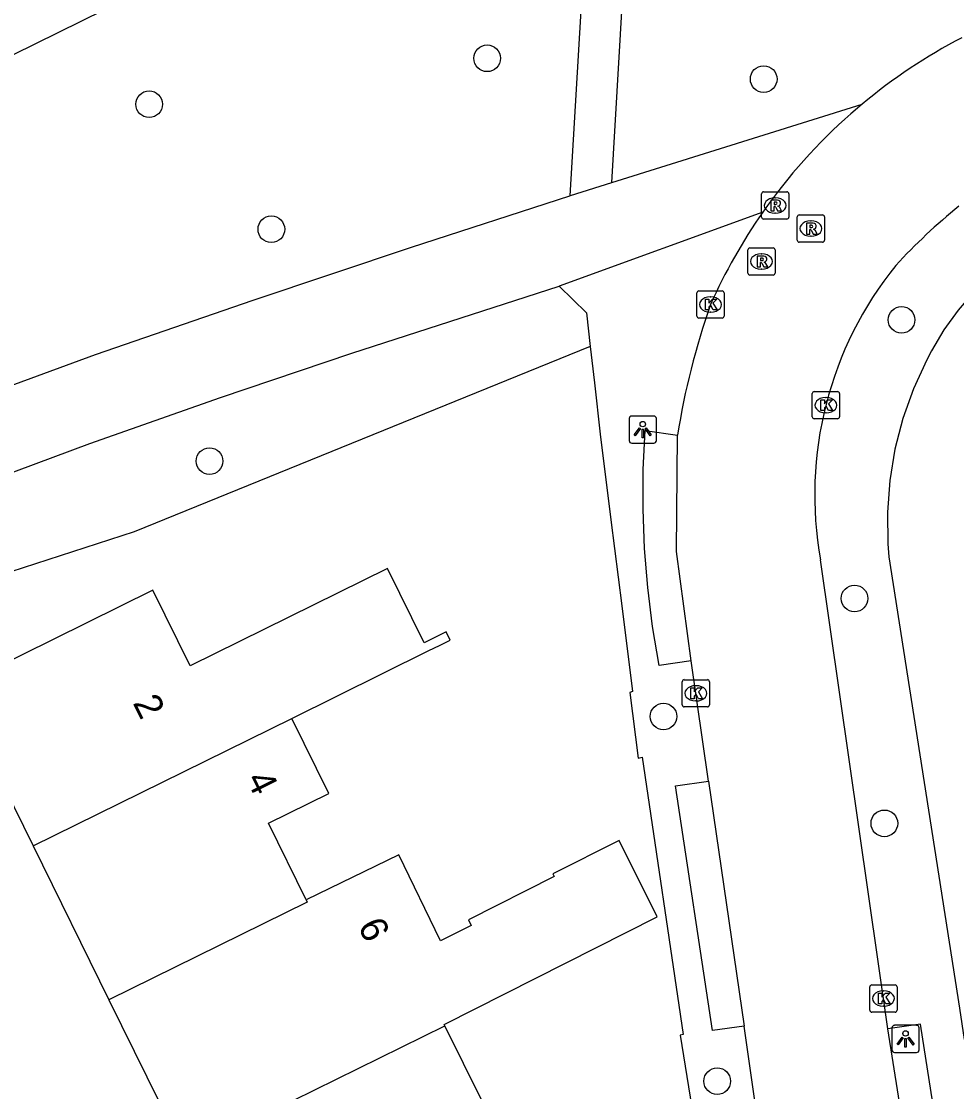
# Model space of a CAD drawing. Extents: x 157793 to 159380, y 380882 to 382313.
# Drawn here: x 158332.75 to 158367.07, y 381635.41 to 381674.68 of the extents above; entities that cross this region are included whole.
import ezdxf

# ---------------------------------------------------------------- set-up
doc = ezdxf.new("R2010")
doc.units = 0
for name, color, linetype in [('IMGEO_Boom', 7, 'Continuous'), ('IMGEO_Groenvoorziening', 7, 'Continuous'), ('IMGEO_Kolk', 7, 'Continuous'), ('IMGEO_Lichtpunt', 7, 'Continuous'), ('IMGEO_Pand', 7, 'Continuous'), ('IMGEO_Pand_nummerreeks', 7, 'Continuous'), ('IMGEO_Rijbaan_lokaal_open', 7, 'Continuous'), ('IMGEO_Rioolput', 7, 'Continuous'), ('IMGEO_Voetpad_halfverhard', 7, 'Continuous'), ('IMGEO_Voetpad_open', 7, 'Continuous')]:
    doc.layers.add(name, color=color, linetype=linetype)

msp = doc.modelspace()

# ---------------------------------------------------------------- linework, layer by layer
at = {"layer": 'IMGEO_Boom'}
for centre in [(158349.843, 381673.324), (158359.99, 381672.562), (158337.441, 381671.638), (158341.924, 381667.05), (158365.051, 381663.726), (158339.657, 381658.544), (158363.325, 381653.504), (158356.315, 381649.173), (158364.418, 381645.251), (158358.286, 381635.79)]:
    msp.add_circle(centre, 0.489, dxfattribs=at)
at = {"layer": 'IMGEO_Groenvoorziening'}
msp.add_lwpolyline([(158353.626, 381662.753), (158336.89, 381655.945), (158317.871, 381649.781), (158297.433, 381638.997), (158286.293, 381632.925)], dxfattribs=at)
at = {"layer": 'IMGEO_Kolk'}
for p, q in [((158357.538, 381663.863), (158357.538, 381664.715)), ((158357.613, 381664.789), (158358.465, 381664.789)), ((158358.539, 381664.715), (158358.539, 381663.863)), ((158358.026, 381664.569), (158358.051, 381664.569)), ((158358.049, 381664.009), (158358.024, 381664.009)), ((158358.465, 381663.789), (158357.613, 381663.789)), ((158361.847, 381661.095), (158362.699, 381661.095)), ((158361.772, 381660.169), (158361.772, 381661.021)), ((158362.26, 381660.875), (158362.285, 381660.875)), ((158362.773, 381661.021), (158362.773, 381660.169)), ((158362.283, 381660.315), (158362.258, 381660.315)), ((158362.699, 381660.095), (158361.847, 381660.095)), ((158357.075, 381650.523), (158357.927, 381650.523)), ((158357, 381649.597), (158357, 381650.449)), ((158357.488, 381650.303), (158357.513, 381650.303)), ((158358.001, 381650.449), (158358.001, 381649.597)), ((158357.511, 381649.743), (158357.486, 381649.743)), ((158357.927, 381649.523), (158357.075, 381649.523)), ((158363.883, 381638.396), (158363.883, 381639.248)), ((158363.958, 381639.322), (158364.81, 381639.322)), ((158364.371, 381639.102), (158364.396, 381639.102)), ((158364.884, 381639.248), (158364.884, 381638.396)), ((158364.81, 381638.322), (158363.958, 381638.322)), ((158364.394, 381638.542), (158364.369, 381638.542))]:
    msp.add_line(p, q, dxfattribs=at)
for points in [[(158357.538, 381663.863), (158357.538, 381664.715)], [(158357.613, 381664.789), (158358.465, 381664.789)], [(158358.539, 381664.715), (158358.539, 381663.863)], [(158357.859, 381664.489), (158357.982, 381664.489), (158357.982, 381664.338), (158358.112, 381664.489), (158358.276, 381664.489), (158358.13, 381664.338), (158358.283, 381664.089), (158358.131, 381664.089), (158358.046, 381664.253), (158357.982, 381664.186), (158357.982, 381664.089), (158357.859, 381664.089), (158357.859, 381664.489)], [(158358.465, 381663.789), (158357.613, 381663.789)], [(158361.847, 381661.095), (158362.699, 381661.095)], [(158361.772, 381660.169), (158361.772, 381661.021)], [(158362.093, 381660.795), (158362.216, 381660.795), (158362.216, 381660.644), (158362.346, 381660.795), (158362.51, 381660.795), (158362.364, 381660.644), (158362.517, 381660.395), (158362.365, 381660.395), (158362.28, 381660.559), (158362.216, 381660.492), (158362.216, 381660.395), (158362.093, 381660.395), (158362.093, 381660.795)], [(158362.773, 381661.021), (158362.773, 381660.169)], [(158362.699, 381660.095), (158361.847, 381660.095)], [(158357.075, 381650.523), (158357.927, 381650.523)], [(158357, 381649.597), (158357, 381650.449)], [(158357.321, 381650.223), (158357.444, 381650.223), (158357.444, 381650.072), (158357.574, 381650.223), (158357.738, 381650.223), (158357.592, 381650.072), (158357.745, 381649.823), (158357.593, 381649.823), (158357.508, 381649.987), (158357.444, 381649.92), (158357.444, 381649.823), (158357.321, 381649.823), (158357.321, 381650.223)], [(158358.001, 381650.449), (158358.001, 381649.597)], [(158357.927, 381649.523), (158357.075, 381649.523)], [(158363.883, 381638.396), (158363.883, 381639.248)], [(158363.958, 381639.322), (158364.81, 381639.322)], [(158364.884, 381639.248), (158364.884, 381638.396)], [(158364.204, 381639.022), (158364.327, 381639.022), (158364.327, 381638.871), (158364.457, 381639.022), (158364.621, 381639.022), (158364.475, 381638.871), (158364.628, 381638.622), (158364.476, 381638.622), (158364.391, 381638.786), (158364.327, 381638.719), (158364.327, 381638.622), (158364.204, 381638.622), (158364.204, 381639.022)], [(158364.81, 381638.322), (158363.958, 381638.322)]]:
    msp.add_lwpolyline(points, dxfattribs=at)
for centre, start, end in [((158357.615, 381664.713), 91.552, 178.448), ((158357.615, 381664.713), 91.552, 178.448), ((158358.463, 381664.713), 1.552, 88.448), ((158358.463, 381664.713), 1.552, 88.448), ((158357.615, 381663.865), 181.552, 268.448), ((158357.615, 381663.865), 181.552, 268.448), ((158358.463, 381663.865), 271.552, 358.448), ((158358.463, 381663.865), 271.552, 358.448), ((158361.849, 381661.019), 91.552, 178.448), ((158361.849, 381661.019), 91.552, 178.448), ((158362.697, 381661.019), 1.552, 88.448), ((158362.697, 381661.019), 1.552, 88.448), ((158361.849, 381660.171), 181.552, 268.448), ((158361.849, 381660.171), 181.552, 268.448), ((158362.697, 381660.171), 271.552, 358.448), ((158362.697, 381660.171), 271.552, 358.448), ((158357.077, 381650.447), 91.552, 178.448), ((158357.077, 381650.447), 91.552, 178.448), ((158357.925, 381650.447), 1.552, 88.448), ((158357.925, 381650.447), 1.552, 88.448), ((158357.077, 381649.599), 181.552, 268.448), ((158357.077, 381649.599), 181.552, 268.448), ((158357.925, 381649.599), 271.552, 358.448), ((158357.925, 381649.599), 271.552, 358.448), ((158363.96, 381639.246), 91.552, 178.448), ((158363.96, 381639.246), 91.552, 178.448), ((158364.808, 381639.246), 1.552, 88.448), ((158364.808, 381639.246), 1.552, 88.448), ((158363.96, 381638.398), 181.552, 268.448), ((158363.96, 381638.398), 181.552, 268.448), ((158364.808, 381638.398), 271.552, 358.448), ((158364.808, 381638.398), 271.552, 358.448)]:
    msp.add_arc(centre, 0.0765, start, end, dxfattribs=at)
for centre, major_axis, ratio, start_param, end_param in [((158358.025, 381664.289), (-0.387, 0.002), 0.722429, 4.712389, 7.853982), ((158358.05, 381664.289), (-0.39, 0.002), 0.717154, 1.570796, 4.712389), ((158362.259, 381660.595), (-0.387, 0.002), 0.722429, 4.712389, 7.853982), ((158362.284, 381660.595), (-0.39, 0.002), 0.717154, 1.570796, 4.712389), ((158357.487, 381650.023), (-0.387, 0.002), 0.722429, 4.712389, 7.853982), ((158357.512, 381650.023), (-0.39, 0.002), 0.717154, 1.570796, 4.712389), ((158364.37, 381638.822), (-0.387, 0.002), 0.722429, 4.712389, 7.853982), ((158364.395, 381638.822), (-0.39, 0.002), 0.717154, 1.570796, 4.712389)]:
    msp.add_ellipse(centre, major_axis=major_axis, ratio=ratio, start_param=start_param, end_param=end_param, dxfattribs=at)
at = {"layer": 'IMGEO_Lichtpunt'}
for p, q in [((158355.055, 381660.102), (158355.055, 381659.295)), ((158355.055, 381660.102), (158355.055, 381659.295)), ((158355.957, 381660.197), (158355.149, 381660.197)), ((158355.957, 381660.197), (158355.149, 381660.197)), ((158356.051, 381659.295), (158356.051, 381660.102)), ((158356.051, 381659.295), (158356.051, 381660.102)), ((158355.149, 381659.201), (158355.957, 381659.201)), ((158355.149, 381659.201), (158355.957, 381659.201)), ((158364.697, 381637.744), (158364.697, 381636.937)), ((158364.697, 381637.744), (158364.697, 381636.937)), ((158365.599, 381637.839), (158364.791, 381637.839)), ((158365.599, 381637.839), (158364.791, 381637.839)), ((158365.693, 381636.937), (158365.693, 381637.744)), ((158365.693, 381636.937), (158365.693, 381637.744)), ((158364.791, 381636.843), (158365.599, 381636.843)), ((158364.791, 381636.843), (158365.599, 381636.843))]:
    msp.add_line(p, q, dxfattribs=at)
for points in [[(158355.429, 381659.766), (158355.468, 381659.738), (158355.28, 381659.476), (158355.242, 381659.503), (158355.429, 381659.766)], [(158355.531, 381659.718), (158355.578, 381659.718), (158355.578, 381659.396), (158355.531, 381659.396), (158355.531, 381659.718)], [(158355.641, 381659.738), (158355.679, 381659.765), (158355.866, 381659.503), (158355.827, 381659.475), (158355.641, 381659.738)], [(158365.071, 381637.408), (158365.11, 381637.38), (158364.922, 381637.118), (158364.884, 381637.145), (158365.071, 381637.408)], [(158365.173, 381637.36), (158365.22, 381637.36), (158365.22, 381637.038), (158365.173, 381637.038), (158365.173, 381637.36)], [(158365.283, 381637.38), (158365.321, 381637.407), (158365.508, 381637.145), (158365.469, 381637.117), (158365.283, 381637.38)]]:
    msp.add_lwpolyline(points, dxfattribs=at)
for centre in [(158355.554, 381659.9), (158365.196, 381637.542)]:
    msp.add_circle(centre, 0.0994, dxfattribs=at)
for centre, start, end in [((158355.149, 381660.102), 90, 180), ((158355.149, 381660.102), 90, 180), ((158355.957, 381660.102), 0, 90), ((158355.957, 381660.102), 0, 90), ((158355.149, 381659.295), 180, 270), ((158355.149, 381659.295), 180, 270), ((158355.957, 381659.295), 270, 0), ((158355.957, 381659.295), 270, 360), ((158364.791, 381637.744), 90, 180), ((158364.791, 381637.744), 90, 180), ((158365.599, 381637.744), 0, 90), ((158365.599, 381637.744), 0, 90), ((158364.791, 381636.937), 180, 270), ((158364.791, 381636.937), 180, 270), ((158365.599, 381636.937), 270, 0), ((158365.599, 381636.937), 270, 360)]:
    msp.add_arc(centre, 0.0946, start, end, dxfattribs=at)
at = {"layer": 'IMGEO_Pand'}
for points in [[(158342.674, 381649.101), (158347.68, 381651.577), (158348.119, 381651.794), (158348.49, 381651.977), (158348.343, 381652.275), (158347.533, 381651.875), (158346.184, 381654.604), (158338.945, 381651.035), (158337.58, 381653.803), (158330.319, 381650.224), (158333.179, 381644.423)], [(158333.179, 381644.423), (158342.674, 381649.101)], [(158343.202, 381642.444), (158341.815, 381645.258), (158344.03, 381646.35), (158342.674, 381649.101)], [(158348.292, 381637.824), (158348.267, 381637.875), (158356.082, 381641.822), (158354.682, 381644.622), (158352.254, 381643.396), (158352.304, 381643.298), (158349.153, 381641.707), (158349.254, 381641.506), (158348.127, 381640.939), (158346.598, 381644.091), (158343.202, 381642.444)], [(158333.179, 381644.423), (158335.965, 381638.772)], [(158343.202, 381642.444), (158343.244, 381642.36), (158335.965, 381638.772)], [(158335.965, 381638.772), (158338.75, 381633.121)], [(158338.75, 381633.121), (158348.292, 381637.824)], [(158338.75, 381633.121), (158341.609, 381627.322), (158348.981, 381630.956), (158347.484, 381633.992), (158349.654, 381635.062), (158348.292, 381637.824)]]:
    msp.add_lwpolyline(points, dxfattribs=at)
at = {"layer": 'IMGEO_Rijbaan_lokaal_open'}
for points in [[(158363.6, 381671.643), (158363.189, 381671.291)], [(158357.331, 381651.211), (158356.795, 381655.223), (158356.829, 381659.499)], [(158364.543, 381637.709), (158362.078, 381654.918)], [(158357.961, 381646.799), (158357.331, 381651.211)], [(158357.961, 381646.799), (158359.274, 381637.812)], [(158360.111, 381631.988), (158359.274, 381637.812)], [(158365.331, 381632.773), (158364.543, 381637.709)]]:
    msp.add_lwpolyline(points, dxfattribs=at)
for centre, radius, start, end in [((158376.642, 381656.009), 20.359, 117.4515, 129.8345), ((158376.719, 381655.93), 20.47, 131.3741, 144.9902), ((158380.687, 381651.174), 21.513, 128.9804, 137.4478), ((158376.666, 381655.99), 20.392, 145.0434, 155.9859), ((158375.241, 381657.31), 13.379, 141.0338, 190.2981), ((158384.186, 381655.136), 27.703, 160.7073, 170.9389)]:
    msp.add_arc(centre, radius, start, end, dxfattribs=at)
at = {"layer": 'IMGEO_Rioolput'}
for p, q in [((158359.913, 381667.498), (158359.913, 381668.35)), ((158359.988, 381668.424), (158360.84, 381668.424)), ((158360.401, 381668.204), (158360.426, 381668.204)), ((158360.914, 381668.35), (158360.914, 381667.498)), ((158360.84, 381667.424), (158359.988, 381667.424)), ((158360.424, 381667.644), (158360.399, 381667.644)), ((158361.221, 381666.65), (158361.221, 381667.502)), ((158361.296, 381667.576), (158362.148, 381667.576)), ((158361.709, 381667.356), (158361.734, 381667.356)), ((158362.222, 381667.502), (158362.222, 381666.65)), ((158362.148, 381666.576), (158361.296, 381666.576)), ((158361.732, 381666.796), (158361.707, 381666.796)), ((158359.408, 381665.442), (158359.408, 381666.294)), ((158359.483, 381666.368), (158360.335, 381666.368)), ((158360.409, 381666.294), (158360.409, 381665.442)), ((158359.896, 381666.148), (158359.921, 381666.148)), ((158359.919, 381665.588), (158359.894, 381665.588)), ((158360.335, 381665.368), (158359.483, 381665.368))]:
    msp.add_line(p, q, dxfattribs=at)
for points in [[(158359.913, 381667.498), (158359.913, 381668.35)], [(158359.988, 381668.424), (158360.84, 381668.424)], [(158360.914, 381668.35), (158360.914, 381667.498)], [(158360.502, 381668.122), (158360.25, 381668.124), (158360.25, 381667.724)], [(158360.25, 381667.724), (158360.374, 381667.724), (158360.374, 381667.886), (158360.385, 381667.886)], [(158360.428, 381668.043), (158360.374, 381668.043), (158360.374, 381667.962)], [(158360.374, 381667.962), (158360.426, 381667.962)], [(158360.432, 381667.857), (158360.503, 381667.724), (158360.643, 381667.724), (158360.578, 381667.85)], [(158360.84, 381667.424), (158359.988, 381667.424)], [(158361.221, 381666.65), (158361.221, 381667.502)], [(158361.296, 381667.576), (158362.148, 381667.576)], [(158362.222, 381667.502), (158362.222, 381666.65)], [(158361.81, 381667.274), (158361.558, 381667.276), (158361.558, 381666.876)], [(158361.558, 381666.876), (158361.682, 381666.876), (158361.682, 381667.038), (158361.693, 381667.038)], [(158361.736, 381667.195), (158361.682, 381667.195), (158361.682, 381667.114)], [(158361.682, 381667.114), (158361.734, 381667.114)], [(158361.74, 381667.009), (158361.811, 381666.876), (158361.951, 381666.876), (158361.886, 381667.002)], [(158362.148, 381666.576), (158361.296, 381666.576)], [(158359.408, 381665.442), (158359.408, 381666.294)], [(158359.483, 381666.368), (158360.335, 381666.368)], [(158360.409, 381666.294), (158360.409, 381665.442)], [(158359.997, 381666.066), (158359.745, 381666.068), (158359.745, 381665.668)], [(158359.745, 381665.668), (158359.869, 381665.668), (158359.869, 381665.83), (158359.88, 381665.83)], [(158359.923, 381665.987), (158359.869, 381665.987), (158359.869, 381665.906)], [(158359.869, 381665.906), (158359.921, 381665.906)], [(158359.927, 381665.801), (158359.998, 381665.668), (158360.138, 381665.668), (158360.073, 381665.794)], [(158360.335, 381665.368), (158359.483, 381665.368)]]:
    msp.add_lwpolyline(points, dxfattribs=at)
for centre, radius, start, end in [((158359.99, 381668.348), 0.0765, 91.552, 178.448), ((158359.99, 381668.348), 0.0765, 91.552, 178.448), ((158360.838, 381668.348), 0.0765, 1.552, 88.448), ((158360.838, 381668.348), 0.0765, 1.552, 88.448), ((158360.384, 381667.833), 0.0533, 26.0293, 88.6989), ((158360.41, 381668.151), 0.19, 274.7715, 282.9687), ((158360.434, 381667.947), 0.0964, 77.0061, 93.1865), ((158360.448, 381668.004), 0.0378, 276.6634, 79.6772), ((158360.501, 381668.012), 0.109, 350.3612, 89.416), ((158360.499, 381668.012), 0.112, 277.5842, 350.9817), ((158360.483, 381667.797), 0.108, 29.5134, 73.7905), ((158359.99, 381667.5), 0.0765, 181.552, 268.448), ((158359.99, 381667.5), 0.0765, 181.552, 268.448), ((158360.838, 381667.5), 0.0765, 271.552, 358.448), ((158360.838, 381667.5), 0.0765, 271.552, 358.448), ((158361.298, 381667.5), 0.0765, 91.552, 178.448), ((158361.298, 381667.5), 0.0765, 91.552, 178.448), ((158362.146, 381667.5), 0.0765, 1.552, 88.448), ((158362.146, 381667.5), 0.0765, 1.552, 88.448), ((158361.692, 381666.985), 0.0533, 26.0293, 88.6989), ((158361.718, 381667.303), 0.19, 274.7715, 282.9687), ((158361.742, 381667.099), 0.0964, 77.0061, 93.1865), ((158361.756, 381667.156), 0.0378, 276.6634, 79.6772), ((158361.809, 381667.164), 0.109, 350.3612, 89.416), ((158361.807, 381667.164), 0.112, 277.5842, 350.9817), ((158361.791, 381666.949), 0.108, 29.5134, 73.7905), ((158361.298, 381666.652), 0.0765, 181.552, 268.448), ((158361.298, 381666.652), 0.0765, 181.552, 268.448), ((158362.146, 381666.652), 0.0765, 271.552, 358.448), ((158362.146, 381666.652), 0.0765, 271.552, 358.448), ((158359.485, 381666.292), 0.0765, 91.552, 178.448), ((158359.485, 381666.292), 0.0765, 91.552, 178.448), ((158360.333, 381666.292), 0.0765, 1.552, 88.448), ((158360.333, 381666.292), 0.0765, 1.552, 88.448), ((158359.879, 381665.777), 0.0533, 26.0293, 88.6989), ((158359.905, 381666.095), 0.19, 274.7715, 282.9687), ((158359.929, 381665.891), 0.0964, 77.0061, 93.1865), ((158359.943, 381665.948), 0.0378, 276.6634, 79.6772), ((158359.996, 381665.956), 0.109, 350.3612, 89.416), ((158359.994, 381665.956), 0.112, 277.5842, 350.9817), ((158359.978, 381665.741), 0.108, 29.5134, 73.7905), ((158359.485, 381665.444), 0.0765, 181.552, 268.448), ((158359.485, 381665.444), 0.0765, 181.552, 268.448), ((158360.333, 381665.444), 0.0765, 271.552, 358.448), ((158360.333, 381665.444), 0.0765, 271.552, 358.448)]:
    msp.add_arc(centre, radius, start, end, dxfattribs=at)
for centre, major_axis, ratio, start_param, end_param in [((158360.4, 381667.924), (-0.387, 0.002), 0.722429, 4.712389, 7.853982), ((158360.425, 381667.924), (-0.39, 0.002), 0.717154, 1.570796, 4.712389), ((158361.708, 381667.076), (-0.387, 0.002), 0.722429, 4.712389, 7.853982), ((158361.733, 381667.076), (-0.39, 0.002), 0.717154, 1.570796, 4.712389), ((158359.895, 381665.868), (-0.387, 0.002), 0.722429, 4.712389, 7.853982), ((158359.92, 381665.868), (-0.39, 0.002), 0.717154, 1.570796, 4.712389)]:
    msp.add_ellipse(centre, major_axis=major_axis, ratio=ratio, start_param=start_param, end_param=end_param, dxfattribs=at)
at = {"layer": 'IMGEO_Voetpad_halfverhard'}
for points in [[(158297.246, 381656.121), (158352.551, 381683.371), (158352.643, 381683.417)], [(158353.736, 381682.708), (158352.877, 381668.28)], [(158354.412, 381668.762), (158354.927, 381677.567)]]:
    msp.add_lwpolyline(points, dxfattribs=at)
at = {"layer": 'IMGEO_Voetpad_open'}
for points in [[(158354.412, 381668.762), (158363.6, 381671.643)], [(158352.877, 381668.28), (158352.898, 381668.287), (158354.412, 381668.762)], [(158374.2, 381668.872), (158369.813, 381666.445), (158369.065, 381665.948), (158368.365, 381665.386), (158367.717, 381664.763), (158367.128, 381664.086), (158366.602, 381663.358), (158366.143, 381662.586), (158365.975, 381662.259), (158365.487, 381661.201), (158365.096, 381660.105), (158364.804, 381658.977), (158364.614, 381657.828), (158364.528, 381656.667), (158364.546, 381655.502), (158364.583, 381655.026), (158367.178, 381638.469), (158367.345, 381637.318)], [(158300.532, 381648.126), (158305.531, 381650.473), (158311.632, 381653.136), (158317.804, 381655.63), (158323.654, 381658.005), (158329.543, 381660.281), (158335.469, 381662.459), (158341.262, 381664.452), (158347.072, 381666.395), (158352.877, 381668.28)], [(158359.953, 381667.674), (158352.481, 381664.965)], [(158284.746, 381636.988), (158295.095, 381642.137), (158300.772, 381644.88), (158306.489, 381647.538), (158312.244, 381650.112), (158318.317, 381652.573), (158324.402, 381655.007), (158330.497, 381657.414), (158335.262, 381659.185), (158340.055, 381660.881), (158344.873, 381662.503), (158352.481, 381664.965)], [(158352.481, 381664.965), (158353.485, 381663.988), (158353.626, 381662.753)], [(158353.626, 381662.753), (158353.778, 381661.419), (158353.993, 381659.534), (158354.383, 381656.383), (158354.779, 381653.233), (158355.182, 381650.084), (158355.08, 381650.055), (158355.39, 381647.644), (158355.528, 381647.674), (158357.035, 381637.497), (158356.929, 381637.479), (158357.349, 381634.82), (158357.474, 381634.854), (158357.891, 381632.022)], [(158357.331, 381651.211), (158356.149, 381651.043), (158355.911, 381652.468), (158355.735, 381653.901), (158355.619, 381655.341), (158355.565, 381656.785), (158355.572, 381658.229), (158355.64, 381659.672), (158356.829, 381659.499)], [(158359.274, 381637.812), (158358.115, 381637.645), (158356.757, 381646.633), (158357.961, 381646.799)], [(158365.384, 381632.469), (158366.568, 381632.63), (158365.743, 381637.876), (158364.543, 381637.709)]]:
    msp.add_lwpolyline(points, dxfattribs=at)

# ---------------------------------------------------------------- texts
at = {"layer": 'IMGEO_Pand_nummerreeks'}
for s, rotation, p in [('2', 296.247, (158336.83, 381649.671)), ('4', 296.2413, (158340.983, 381646.877)), ('6', 295.8803, (158345.084, 381641.485))]:
    msp.add_text(s, height=1, rotation=rotation, dxfattribs=at).set_placement(p)

doc.saveas('drawing.dxf')
